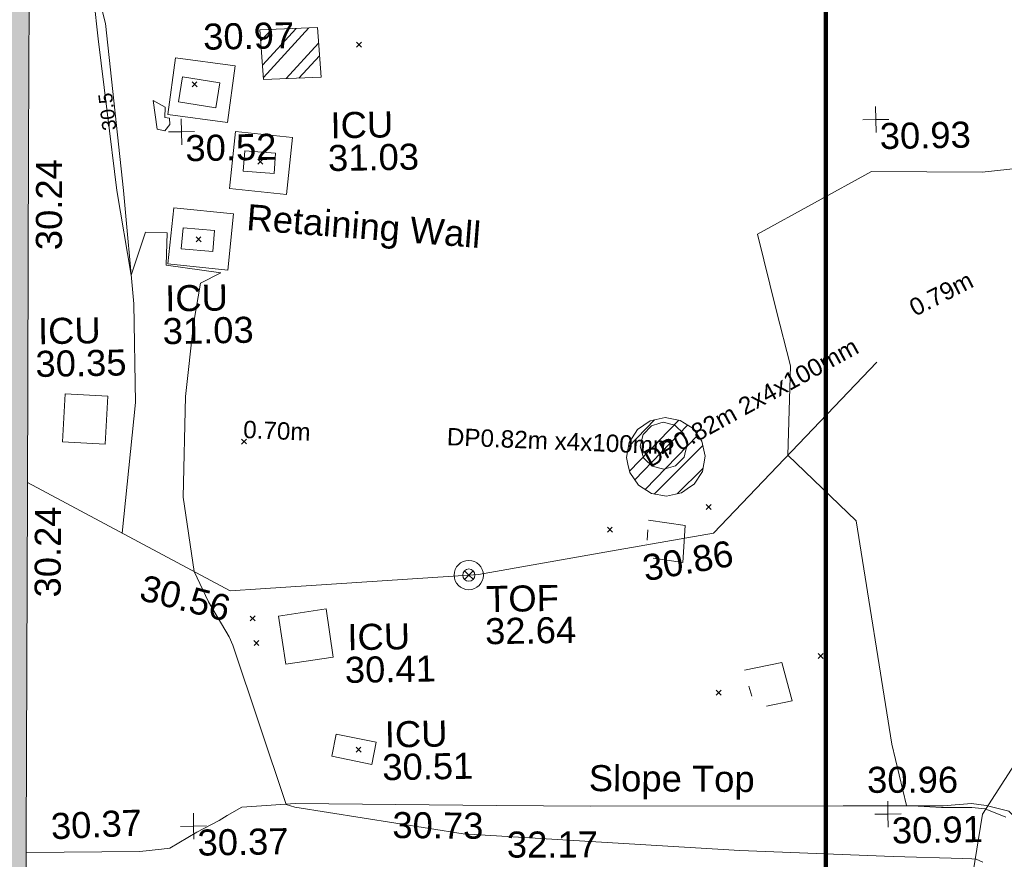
# Model space of a CAD drawing. Header units: millimetres. Extents: x -287732 to 520720, y -103372 to 287754.
# Tile 285 of 380: x 103694 to 117872, y 105970 to 118059. Entities that reach past the tile are written whole.
import ezdxf

# ---------------------------------------------------------------- set-up
doc = ezdxf.new("R2010")
doc.units = ezdxf.units.MM
for name, pattern in [('IMPORT-HIDDEN2 _3_', [4762.5, 3175, -1587.5]), ('IMPORT-UG_ELEC_QLB2 _2_', [2500, 1500, -300.0000000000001, 0, -50, 150, -300.0000000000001, 0, -200]), ('IMPORT-UG_ELEC_STREET LIGHTING_QLB2 _2_', [2700, 1500, -300.0000000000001, 0, -250, 150, -300.0000000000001, 0, -200]), ('IMPORT-UG_UNIDENTIFIED_QLA _2_', [2350, 1500, -300.0000000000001, 0, -50, 150, -300.0000000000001, 0, -50])]:
    doc.linetypes.add(name, pattern=pattern)
for name, color, linetype, lineweight, true_color in [('00__TOPO__TOP_OF_FENCE_SYMBOL', 7, 'Continuous', 9, 0x666666), ('00_TOPO_TREE', 7, 'Continuous', 9, 0x666666), ('00_UAV_BUILDING_CANOPY', 7, 'Continuous', 9, 0xff7fff), ('00_UAV_BUILDING_OUTLINE', 5, 'Continuous', 9, 0x0000ff), ('00_UAV_FENCE', 7, 'Continuous', 9, 0x264c2f), ('00_UAV_FORM_LINES', 7, 'Continuous', 9, 0x666666), ('00_UAV_LEVEL_SPOT', 7, 'Continuous', 9, 0x666666), ('00_UAV_SERV_IC', 5, 'Continuous', 9, 0x0000ff), ('00_UAV_SLOPE_TOP', 40, 'Continuous', 9, 0xffbf00), ('00_UAV_TOP_OF_FENCE', 6, 'Continuous', 9, 0xff00ff), ('00_UAV_WALL_RETAINING', 7, 'Continuous', 9, 0x7c00a5), ('01_DTM_CONTOUR_MNR', 7, 'Continuous', 9, 0xa5a552), ('01_DTM_CONTOUR_MNR_LABELS', 7, 'Continuous', 9, 0xa5a552), ('12333-PUM-2D-U-0001-C01 - Rev2_REVIT IMPORT_dwg', 7, 'Continuous', 9, 0x767676), ('A_RHA_Line', 7, 'Continuous', 9, 0x00a600), ('PUM-CHAMBER EXTENTS', 6, 'IMPORT-HIDDEN2 _3_', 9, 0xff00ff), ('PUM-ELECTRIC-MH', 1, 'Continuous', 9, 0xff0000), ('PUM-ELECTRIC-QLB2', 1, 'IMPORT-UG_ELEC_QLB2 _2_', 9, 0xff0000), ('PUM-UNIDENTIFIED UTILITIES-QLA', 7, 'IMPORT-UG_UNIDENTIFIED_QLA _2_', 9, 0x52a500)]:
    doc.layers.add(name, color=color, linetype=linetype, lineweight=lineweight, true_color=true_color)
doc.layers.add('A_RHA_Detail', color=7, linetype='Continuous', lineweight=9)
doc.layers.add('GEN-TEXT', color=7, linetype='Continuous', lineweight=9)
doc.styles.add('Arial_1', font='arial.ttf', dxfattribs={"height": 250})
doc.styles.add('Swis721 Lt BT_1', font='swissl.ttf', dxfattribs={"height": 200})
doc.styles.add('Swis721 Lt BT_2', font='swissl.ttf', dxfattribs={"height": 375})
pattern_1 = [(45, (-533641079.65, -725615854.3560001), (-265.1650429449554, 265.1650429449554), []), (45, (-533640902.873, -725615854.3560001), (-265.1650429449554, 265.1650429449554), [])]

# ---------------------------------------------------------------- blocks, each defined once
blk = doc.blocks.new('12333-PUM-2D-U-0001-C01 - Rev2_REVIT IMPORT_dwg_CONIFEROUS_TREE-2077251-Site Location Plan Proposed')
at = {"layer": '00_TOPO_TREE', "color": 254, "true_color": 0xcccccc, "flags": 128}
blk.add_lwpolyline([(-2404.695596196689, -801.5651986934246), (-2690.968881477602, -286.2732852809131), (-2805.478195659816, 286.2732852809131), (-2690.968881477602, 916.0745128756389), (-2347.440939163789, 1431.36642628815), (-1889.403682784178, 1774.894368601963), (-1316.857112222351, 1946.658339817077)], dxfattribs=at)
blk = doc.blocks.new('12333-PUM-2D-U-0001-C01 - Rev2_REVIT IMPORT_dwg_MSL_Node_LineworkTOF-2077248-Site Location Plan Proposed')
at = {"layer": '00__TOPO__TOP_OF_FENCE_SYMBOL', "color": 254, "true_color": 0xcccccc, "flags": 128}
for points in [[(165.3591892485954, 165.3591892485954), (0, 0), (-165.3591892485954, 165.3591892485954)], [(165.3591892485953, -165.3591892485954), (0, 0), (-165.3591892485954, -165.3591892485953)]]:
    blk.add_lwpolyline(points, dxfattribs=at)
at = {"layer": '00__TOPO__TOP_OF_FENCE_SYMBOL', "color": 254, "true_color": 0xcccccc}
for radius in [562.5594001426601, 233.853208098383]:
    blk.add_circle((0, 0), radius, dxfattribs=at)
blk = doc.blocks.new('12333-PUM-2D-U-0001-C01 - Rev2_REVIT IMPORT_dwg_UAV-2077255-Site Location Plan Proposed')
at = {"layer": '00_UAV_LEVEL_SPOT', "color": 254, "true_color": 0xcccccc, "flags": 128}
for points in [[(500.0000000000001, 0), (0, 0), (0, 500.0000000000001)], [(0, -500.0000000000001), (0, 0), (-500.0000000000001, 0)]]:
    blk.add_lwpolyline(points, dxfattribs=at)
blk = doc.blocks.new('12333-PUM-2D-U-0001-C01 - Rev2_REVIT IMPORT_dwg_MGS62954_T2_Galway_ITM_3d_Rev1-2077680-Site Location Plan Proposed')
at = {"layer": '00_UAV_FENCE', "color": 254, "true_color": 0xcccccc, "flags": 128}
blk.add_lwpolyline([(534019954.002, 725666510.0085002), (534017557.0020001, 725664086.0085002), (534015989.2504753, 725663839.8059183), (534014163.002, 725663553.0085002), (534011024.6822829, 725663401.309894), (534010584.002, 725663380.0085001), (534007693.7990642, 725664990.5650007)], dxfattribs=at)
at = {"layer": '00_UAV_FORM_LINES', "color": 254, "true_color": 0xcccccc, "flags": 128}
blk.add_lwpolyline([(534009043.1859454, 725664238.6234028), (534009268.7980002, 725666115.1600001), (534009272.798, 725667536.16), (534009148.7980001, 725669169.1600001), (534008933.798, 725671577.1600002), (534008822.7980001, 725672060.1600002), (534008649.798, 725673827.1600002)], dxfattribs=at)
at = {"layer": '00_UAV_SERV_IC', "color": 254, "true_color": 0xcccccc, "flags": 128}
for points in [[(534010501.002, 725670335.0085), (534009966.0019999, 725670429.0085), (534010029.0858368, 725670788.0494859), (534010564.0858366, 725670694.0494858)], [(534011323.002, 725669375.0085), (534010879.002, 725669415.0085001), (534010905.476092, 725669708.8709209), (534011349.476092, 725669668.8709211)], [(534010419.0019999, 725668270.0085), (534009967.002, 725668316.0085), (534009997.4249814, 725668614.9473603), (534010449.4249814, 725668568.9473603)], [(534008209.0019999, 725665565.0085001), (534008258.002, 725666256.0085001), (534008871.3261047, 725666212.5166315), (534008822.3261046, 725665521.5166316)], [(534011368.002, 725662309.0085), (534011276.002, 725663003.0085), (534011961.7598639, 725663093.9158825), (534012053.7598638, 725662399.9158825)], [(534012581.002, 725660844.0085001), (534012007.002, 725660971.0085001), (534012077.4466062, 725661289.3959329), (534012651.4466063, 725661162.3959328)]]:
    blk.add_lwpolyline(points, close=True, dxfattribs=at)
at = {"layer": '00_UAV_SLOPE_TOP', "color": 254, "true_color": 0xcccccc, "flags": 128}
blk.add_lwpolyline([(534023120.0499892, 725652624.0677712), (534022588.7980002, 725656895.1600001), (534022450.8526533, 725657552.6676652), (534022010.7980001, 725659650.1600002), (534021945.798, 725659787.1600001), (534021742.798, 725660009.1600001), (534021414.7980002, 725660100.1600001), (534021205.798, 725660131.1600002), (534020795.7980001, 725660105.1600001), (534019355.9385484, 725660128.7316637), (534015725.798, 725660188.16), (534014362.9023302, 725660224.0341047), (534011470.798, 725660300.1600003), (534010696.798, 725660264.16), (534010486.798, 725660145.1600002), (534010369.798, 725660077.1600003), (534010046.798, 725659911.1600001), (534009651.798, 725659691.1600002), (534009530.5332929, 725659679.1452942), (534009217.7980001, 725659648.1600003), (534007582.2073247, 725659661.8265728)], dxfattribs=at)
at = {"layer": '00_UAV_WALL_RETAINING', "color": 254, "true_color": 0xcccccc, "flags": 128}
for points in [[(534010664.0019997, 725670121.0084999), (534009808.0019999, 725670253.0085), (534009933.4488156, 725671066.5120932), (534010789.4488155, 725670934.5120933)], [(534011498.0020001, 725669071.0085), (534010679.002, 725669170.0085001), (534010778.1207761, 725669989.9911027), (534011597.120776, 725669890.9911026)], [(534010631.002, 725667998.0085), (534009770.0020002, 725668103.0084999), (534009868.2352948, 725668908.5215166), (534010729.2352948, 725668803.5215167)]]:
    blk.add_lwpolyline(points, close=True, dxfattribs=at)
at = {"layer": '01_DTM_CONTOUR_MNR', "color": 254, "true_color": 0xcccccc, "flags": 128}
for points in [[(534021694.3186777, 725659924.4513417), (534021399.9208777, 725660048.6881044), (534021209.0580255, 725660075.836466), (534020810.1515352, 725660080.586578), (534020771.7706826, 725660082.2491456), (534020270.0000001, 725660120), (534020072.1428573, 725661004.09612), (534019613.3822066, 725664229.1408888), (534018650.0000001, 725665190.0000002), (534018710.2315316, 725666478.3013744), (534018518.934628, 725667286.5155855), (534018267.3270248, 725668379.1054926), (534019924.5634017, 725669255.1455328), (534021516.495425, 725669215.803024), (534022537.7339568, 725669308.8051434)], [(534021353.4370407, 725659286.0730035), (534021258.2218846, 725659327.311412), (534021196.1895855, 725659335.9011635), (534021065.6873206, 725659340.1880195), (534020064.7980484, 725659387.2590984), (534017856.2684755, 725659512.2177612), (534013880.019834, 725659822.5381863), (534011463.442551, 725660246.4474994), (534011340, 725660290), (534010610.2387714, 725662593.7919464), (534010561.5295504, 725662717.116083), (534010269.708607, 725663224.3283861), (534010069.8358728, 725663664.8968505), (534009930.5215296, 725664738.4511522), (534009989.4576582, 725666188.3029423), (534010122.5212028, 725667228.2775636), (534010237.6470588, 725667816.4705883), (534010530.0000001, 725667960.0000001), (534009743.7500001, 725668082.5000001), (534009770, 725668550.0000001), (534009455.5674566, 725668564.3216488), (534009240, 725667950.0000002), (534009055.3807057, 725669170), (534008935.7982815, 725670306.8429669), (534008825.0190099, 725671359.99636), (534008773.2125778, 725671929.9849519)]]:
    blk.add_lwpolyline(points, dxfattribs=at)
blk.add_lwpolyline([(534009600.8697944, 725670459.1565632), (534009652.4523947, 725670040.9174843), (534009760.8722439, 725670015.8527887), (534009833.4795673, 725670106.3701924), (534009830.0000001, 725670200.0000001), (534009761.6666666, 725670208.846154), (534009770, 725670360)], close=True, dxfattribs=at)
for name, p, xscale, yscale, zscale in [('12333-PUM-2D-U-0001-C01 - Rev2_REVIT IMPORT_dwg_UAV-2077255-Site Location Plan Proposed', (534010000, 725670000.0000001), 0.375, 0.375, 0.375), ('12333-PUM-2D-U-0001-C01 - Rev2_REVIT IMPORT_dwg_UAV-2077255-Site Location Plan Proposed', (534020000, 725670000.0000001), 0.375, 0.375, 0.375), ('12333-PUM-2D-U-0001-C01 - Rev2_REVIT IMPORT_dwg_CONIFEROUS_TREE-2077251-Site Location Plan Proposed', (534029436.0019999, 725657226.0085001), 3, 3, 3), ('12333-PUM-2D-U-0001-C01 - Rev2_REVIT IMPORT_dwg_MSL_Node_LineworkTOF-2077248-Site Location Plan Proposed', (534014024.697022, 725663546.0469376), 0.375, 0.375, 0.375), ('12333-PUM-2D-U-0001-C01 - Rev2_REVIT IMPORT_dwg_UAV-2077255-Site Location Plan Proposed', (534010000, 725660000), 0.375, 0.375, 0.375), ('12333-PUM-2D-U-0001-C01 - Rev2_REVIT IMPORT_dwg_UAV-2077255-Site Location Plan Proposed', (534020000, 725660000), 0.375, 0.375, 0.375)]:
    blk.add_blockref(name, p, dxfattribs=dict(xscale=xscale, yscale=yscale, zscale=zscale))
at = {"layer": '00_UAV_BUILDING_CANOPY', "color": 251, "true_color": 0x666666, "insert": (534014508.0184622, 725659844.1229382), "char_height": 375, "width": 1495.902363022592, "attachment_point": 1, "rotation": 359.083776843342, "line_spacing_factor": 1.005061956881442, "style": 'Swis721 Lt BT_2'}
blk.add_mtext('32.17', dxfattribs=at)
at = {"layer": '00_UAV_BUILDING_OUTLINE', "color": 251, "true_color": 0x666666, "char_height": 375, "width": 1495.902363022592, "attachment_point": 1, "rotation": 88.80031617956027, "line_spacing_factor": 1.005061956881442, "style": 'Swis721 Lt BT_2'}
for insert in [(534007872.6967319, 725668332.216142), (534007768.0122323, 725663333.312811)]:
    blk.add_mtext('30.24', dxfattribs=dict(at, insert=insert))
at = {"layer": '00_UAV_FENCE', "color": 251, "true_color": 0x666666, "char_height": 375, "width": 1495.902363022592, "attachment_point": 1, "line_spacing_factor": 1.005061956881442, "style": 'Swis721 Lt BT_2'}
for s, insert, rotation in [('30.86', (534016505.5475881, 725663781.876775), 8.924941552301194), ('30.56', (534009353.0050101, 725663638.2107486), 344.9241660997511)]:
    blk.add_mtext(s, dxfattribs=dict(at, insert=insert, rotation=rotation))
at = {"layer": '00_UAV_LEVEL_SPOT', "char_height": 375, "width": 1495.902363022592, "attachment_point": 1, "line_spacing_factor": 1.005061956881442, "style": 'Swis721 Lt BT_2'}
for s, insert in [('30.52', (534010051.8765643, 725669949.1441548)), ('30.93', (534020051.8765643, 725669949.1441548)), ('30.37', (534010051.8765643, 725659949.1441547)), ('30.91', (534020051.8765643, 725659949.1441547))]:
    blk.add_mtext(s, dxfattribs=dict(at, insert=insert))
at = {"layer": '00_UAV_SERV_IC', "color": 251, "true_color": 0x666666, "char_height": 375, "attachment_point": 1, "line_spacing_factor": 1.005061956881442, "style": 'Swis721 Lt BT_2'}
for s, insert, width in [('30.97', (534010335.5663936, 725671549.3835118), 1495.902363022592), ('ICU', (534012146.9835892, 725670241.660074), 1021.012723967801), ('31.03', (534012102.1554387, 725669771.2810731), 1495.902363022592), ('ICU', (534009723.2631069, 725667790.8971684), 1021.012723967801), ('ICU', (534007883.9638428, 725667351.4994543), 1021.012723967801), ('31.03', (534009678.4349564, 725667320.5181675), 1495.902363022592), ('30.35', (534007839.1356922, 725666881.1204534), 1495.902363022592), ('ICU', (534012261.3299665, 725662868.989575), 1021.012723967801), ('30.41', (534012216.501816, 725662398.6105742), 1495.902363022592), ('ICU', (534012775.2553192, 725661458.9375197), 1021.012723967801), ('30.51', (534012730.4271687, 725660988.5585188), 1495.902363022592)]:
    blk.add_mtext(s, dxfattribs=dict(at, insert=insert, width=width))
at = {"layer": '00_UAV_SLOPE_TOP', "color": 251, "true_color": 0x666666, "char_height": 375, "attachment_point": 1, "line_spacing_factor": 1.005061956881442, "style": 'Swis721 Lt BT_2'}
for s, insert, width, rotation in [('Slope Top', (534015706.2100599, 725660780.4382224), 2763.857699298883, 358.6925574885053), ('30.96', (534019710.9109663, 725660685.7884177), 1495.902363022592, 359.06210553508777), ('30.37', (534007940.3592155, 725660221.4462013), 1495.902363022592, 1.4533803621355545), ('30.73', (534012867.1732182, 725660154.4723026), 1495.902363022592, 358.4922101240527)]:
    blk.add_mtext(s, dxfattribs=dict(at, insert=insert, width=width, rotation=rotation))
at = {"layer": '00_UAV_TOP_OF_FENCE', "color": 251, "true_color": 0x666666, "char_height": 375, "attachment_point": 1, "line_spacing_factor": 1.005061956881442, "style": 'Swis721 Lt BT_2'}
for s, insert, width in [('TOF', (534014268.0937469, 725663382.9988235), 1163.479615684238), ('32.64', (534014245.6701052, 725662919.6221188), 1495.902363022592)]:
    blk.add_mtext(s, dxfattribs=dict(at, insert=insert, width=width))
at = {"layer": '00_UAV_WALL_RETAINING', "color": 251, "true_color": 0x666666, "insert": (534010936.7830482, 725668942.992444), "char_height": 375, "width": 3832.359387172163, "attachment_point": 1, "rotation": 354.5789549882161, "line_spacing_factor": 1.005061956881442, "style": 'Swis721 Lt BT_2'}
blk.add_mtext('Retaining Wall', dxfattribs=at)
at = {"layer": '01_DTM_CONTOUR_MNR_LABELS', "color": 251, "true_color": 0x666666, "insert": (534008836.8503781, 725670296.4348187), "char_height": 200, "width": 620.5117196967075, "attachment_point": 2, "rotation": 96.00475616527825, "line_spacing_factor": 1.005061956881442, "style": 'Swis721 Lt BT_1'}
blk.add_mtext('30.5', dxfattribs=at)
blk = doc.blocks.new('12333-PUM-2D-U-0001-C01 - Rev2_REVIT IMPORT_dwg-1620468-Site Location Plan Proposed')
at = {"layer": 'PUM-CHAMBER EXTENTS', "true_color": 0xffaaff}
h = blk.add_hatch(dxfattribs=at)
h.set_pattern_fill('FP_3', color=211, style=0, pattern_type=2)
h.set_pattern_definition(pattern_1)
h.paths.add_polyline_path([(370114.3501529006, 54875.64382131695), (370945.3501529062, 54895.64382133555), (370903.3501528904, 55610.64382130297), (370072.3501530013, 55590.64382140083)])
h = blk.add_hatch(dxfattribs=at)
h.set_pattern_fill('FP_3', color=211, style=0, pattern_type=2)
h.set_pattern_definition(pattern_1)
h.paths.add_polyline_path([(375811.3670700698, 48776.494428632), (376027.9754436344, 48819.58051305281), (376211.6071559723, 48942.2793004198), (376334.3059433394, 49125.91101275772), (376377.39202776, 49342.51938632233), (376334.3059433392, 49559.12775988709), (376211.6071559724, 49742.75947222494), (376027.9754436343, 49865.458259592), (375811.3670700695, 49908.54434401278), (375594.7586965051, 49865.458259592), (375411.1269841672, 49742.75947222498), (375288.4281968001, 49559.12775988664), (375245.3421123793, 49342.51938632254), (375288.4281968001, 49125.91101275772), (375411.1269841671, 48942.27930041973), (375594.7586965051, 48819.58051305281)])
at = {"layer": 'GEN-TEXT', "color": 253, "true_color": 0xaaaaaa}
for p, q in [((371461.9948138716, 55318.28848225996), (371532.7054919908, 55388.99916037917)), ((371532.7054919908, 55318.28848225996), (371461.9948138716, 55388.99916037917)), ((369084.9948137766, 54790.28848232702), (369155.7054918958, 54860.99916044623)), ((369155.7054918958, 54790.28848232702), (369084.9948137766, 54860.99916044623)), ((370011.9948138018, 53659.28848227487), (370082.705491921, 53729.99916039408)), ((370082.705491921, 53659.28848227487), (370011.9948138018, 53729.99916039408)), ((369102.9948138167, 52556.28848227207), (369173.7054919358, 52626.99916039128)), ((369173.7054919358, 52556.28848227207), (369102.9948138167, 52626.99916039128)), ((369706.9948138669, 49634.28848225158), (369777.7054919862, 49704.9991603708)), ((369777.7054919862, 49634.28848225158), (369706.9948138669, 49704.9991603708)), ((376380.994813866, 48576.28848229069), (376451.7054919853, 48646.99916040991)), ((376451.7054919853, 48576.28848229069), (376380.994813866, 48646.99916040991)), ((374951.9948138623, 48274.28848226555), (375022.7054919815, 48344.99916038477)), ((375022.7054919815, 48274.28848226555), (374951.9948138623, 48344.99916038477)), ((369786.994813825, 47086.28848230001), (369857.7054919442, 47156.99916041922)), ((369857.7054919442, 47086.28848230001), (369786.994813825, 47156.99916041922)), ((369834.9948137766, 46731.28848231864), (369905.7054918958, 46801.99916043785)), ((369905.7054918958, 46731.28848231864), (369834.9948137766, 46801.99916043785)), ((377954.994813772, 46402.28848229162), (378025.7054918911, 46472.99916041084)), ((378025.7054918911, 46402.28848229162), (377954.994813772, 46472.99916041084)), ((376476.9948137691, 45900.28848231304), (376547.7054918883, 45970.99916043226)), ((376547.7054918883, 45900.28848231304), (376476.9948137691, 45970.99916043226)), ((371278.9948137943, 45171.28848226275), (371349.7054919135, 45241.99916038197)), ((371349.7054919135, 45171.28848226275), (371278.9948137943, 45241.99916038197))]:
    blk.add_line(p, q, dxfattribs=at)
at = {"layer": 'PUM-CHAMBER EXTENTS', "color": 211, "linetype": 'Continuous', "true_color": 0xffaaff, "flags": 128}
for points in [[(370903.3501528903, 55610.64382130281), (370945.3501529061, 54895.6438213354), (370114.3501529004, 54875.64382131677), (370072.3501530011, 55590.6438214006)], [(376377.39202776, 49342.51938632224), (376334.3059433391, 49559.12775988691), (376211.6071559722, 49742.75947222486), (376027.9754436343, 49865.45825959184), (375909.2478146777, 49889.07465338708), (375811.3670700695, 49908.54434401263), (375594.7586965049, 49865.45825959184), (375411.126984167, 49742.75947222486), (375288.4281967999, 49559.12775988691), (375245.3421123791, 49342.51938632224), (375263.8005537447, 49249.7225352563), (375288.4281967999, 49125.91101275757), (375411.126984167, 48942.27930041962), (375594.7586965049, 48819.58051305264), (375811.3670700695, 48776.49442863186), (376027.9754436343, 48819.58051305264), (376161.5479581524, 48908.83081383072), (376211.6071559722, 48942.27930041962), (376334.3059433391, 49125.91101275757)]]:
    blk.add_lwpolyline(points, close=True, dxfattribs=at)
at = {"layer": 'PUM-ELECTRIC-MH', "color": 21, "true_color": 0xffaaaa, "flags": 128}
blk.add_lwpolyline([(376119.9405064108, 49503.57622781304), (376074.6714799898, 49672.52253426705), (375950.9941999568, 49796.19981441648), (375782.0478933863, 49841.46884083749), (375733.7900026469, 49828.5381780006), (375613.1015869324, 49796.19981441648), (375489.4243067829, 49672.52253438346), (375444.1552803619, 49503.57622781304), (375489.4243067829, 49334.62992135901), (375509.880279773, 49314.17394825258), (375613.101586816, 49210.95264120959), (375782.0478933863, 49165.68361478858), (375950.9941998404, 49210.95264120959), (376074.6714799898, 49334.6299212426), (376098.2479855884, 49422.6186380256)], close=True, dxfattribs=at)
at = {"layer": 'PUM-UNIDENTIFIED UTILITIES-QLA', "color": 9, "true_color": 0xc5e1aa, "flags": 128}
for points in [[(375544.3501528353, 48434.64382132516), (376072.3501528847, 48352.64382138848), (376030.3501528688, 47820.64382138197), (375502.3501528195, 47902.64382120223)], [(376892.3501528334, 46251.64382136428), (377428.3501529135, 46354.64382136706), (377571.3501528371, 45800.64382136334), (377035.3501528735, 45697.64382136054)]]:
    blk.add_lwpolyline(points, close=True, dxfattribs=at)
blk.add_blockref('12333-PUM-2D-U-0001-C01 - Rev2_REVIT IMPORT_dwg_MGS62954_T2_Galway_ITM_3d_Rev1-2077680-Site Location Plan Proposed', (-533641079.6498471, -725615854.3561786))
at = {"layer": 'PUM-ELECTRIC-QLB2', "char_height": 250, "attachment_point": 2, "line_spacing_factor": 0.9417779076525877, "style": 'Arial_1'}
for s, insert, width, rotation in [('0.79m', (379761.7943929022, 51734.61331056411), 1160.025439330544, 26.059030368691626), ('DP0.82m 2x4x100mm', (376994.349778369, 50217.06744612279), 4125.895230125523, 27.800578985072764), ('0.70m', (370226.3067371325, 49943.11356088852), 1160.025439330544, 356.6425779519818), ('DP0.82m x4x100mm', (374299.6368143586, 49721.36389811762), 3893.2779916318, 356.6425779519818)]:
    blk.add_mtext(s, dxfattribs=dict(at, insert=insert, width=width, rotation=rotation))

msp = doc.modelspace()

# ---------------------------------------------------------------- hatches: boundary and pattern name
at = {"layer": 'A_RHA_Detail', "true_color": 0xc0c0c0}
h = msp.add_hatch(color=9, dxfattribs=at)
h.paths.add_polyline_path([(-80880.60083809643, -68502.79057078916), (-80400.865924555, -68483.41509113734), (-80400.865924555, -62984.64684185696), (-24474.85765177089, -63009.32043784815), (-24456.14471271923, -50840.30023858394), (-36622.55041039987, -50831.65104353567), (-36622.55041039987, -44228.57792613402), (-50959.0526582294, -44218.38599194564), (-50959.0526582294, -42573.78171514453), (-54563.9325804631, -42571.21897729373), (-54565.69773352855, -45054.17447474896), (-92408.82109321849, -45027.27149621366), (-92411.78875845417, -49201.74309222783), (-100061.9988811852, -49201.74309222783), (-100052.2214449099, -64852.82557838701), (-86120.90825229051, -64852.82557838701), (-86092.1662649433, -62957.90041523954), (-84861.10047608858, -62957.90041523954), (-84854.79052929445, -68240.109737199), (-80870.60226892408, -68240.10973722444)])
h.paths.add_polyline_path([(-137238.9269902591, -68461.9384092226), (-132719.7426408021, -68433.0633692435), (-132847.0731201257, -62850.04282283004), (-130454.6837966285, -62916.63108078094), (-130498.2830220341, -61355.85393642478), (-117581.136331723, -61423.42893438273), (-117492.3908565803, -49183.91309190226), (-125136.5200282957, -49178.47881952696), (-125133.572703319, -45032.61887136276), (-163007.1824077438, -45005.6942194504), (-163007.1824076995, -44090.2963411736), (-163123.8521269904, -44090.21339942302), (-163122.6389897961, -42383.75184302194), (-166563.8543419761, -42383.75184298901), (-166565.034908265, -44044.39824208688), (-193158.4656786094, -44025.49275805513), (-193195.152889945, -62863.65652504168), (-137269.7106414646, -62916.63108078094), (-137254.3708868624, -65679.90523788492)])
h.paths.add_polyline_path([(120310.9497607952, -32334.28230164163), (120312.4652266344, -31610.73011961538), (133451.2244789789, -31638.24899384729), (133469.2230092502, -19717.98315780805), (121295.7536929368, -19692.48606430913), (121319.8434528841, -8190.941560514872), (112277.0825930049, -8172.001674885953), (112263.1770823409, -14811.1234547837), (78285.85310969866, -14739.95861438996), (78292.82277619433, -8167.077575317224), (75241.99098605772, -8160.673431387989), (69355.76844233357, -8152.931592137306), (69353.6659720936, -9156.74635762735), (68372.60878945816, -9154.691552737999), (68372.60878945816, -13705.52853215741), (69333.7233474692, -13707.54156770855), (69325.07112547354, -16249.53369228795), (66623.4489111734, -16249.53369228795), (66619.79243935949, -17995.29925530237), (65989.07757494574, -17995.2992552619), (65985.44262772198, -19730.78799483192), (57152.23993377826, -19712.28702421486), (57127.42535098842, -31559.89463417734), (70277.87165424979, -31587.43801817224), (70277.87165431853, -32271.7414715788), (78263.96947909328, -32285.12944888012), (78266.62661740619, -31019.79372153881), (112335.8856506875, -31091.15111860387), (112335.8856506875, -32317.57330553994), (119781.4233959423, -32333.17321913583)])
h.paths.add_polyline_path([(7503.717409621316, -1791.439263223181), (15482.43097392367, -674.0213231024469), (15484.0826588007, 148.1327206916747), (56188.28042539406, 205.5276654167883), (56155.84326007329, 14338.3166313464), (18016.62665935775, 14236.48149539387), (17967.9025208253, 34313.18372071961), (21727.10644863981, 34324.0692624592), (21708.90974962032, 40608.10218321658), (18009.66447159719, 40608.10218321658), (17995.54603706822, 45483.75063442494), (9770.084204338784, 45420.6329473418), (3966.213879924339, 45446.76585222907), (3984.771235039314, 14176.56786832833), (1023.062455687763, 14176.56786837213), (-276.5134647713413, 14190.52623461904), (-231.6790044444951, 5968.135265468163), (-226.4491536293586, 193.7444677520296), (553.0869992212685, 183.4716499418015), (7477.609307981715, 143.2867586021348), (7488.638446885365, -674.0213231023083)])
h.paths.add_polyline_path([(77755.59663317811, 53.47451145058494), (77729.51881611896, 1699.844979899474), (94464.47132486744, 1659.976083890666), (94606.37913471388, 17991.390236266), (88810.4190114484, 18015.03260816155), (88799.89418497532, 14436.74271609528), (69413.88950349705, 14457.8773889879), (69377.35724448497, 99.62816357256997), (75241.99098605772, 67.32134432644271)])
h.paths.add_polyline_path([(61252.12079701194, 46453.95617366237), (105774.7348988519, 46472.68783506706), (105768.2642198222, 61852.61234306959), (92285.13876309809, 61852.61234306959), (92308.59670399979, 65784.30757140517), (96107.4668000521, 65767.60445243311), (96059.68081117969, 75209.20847378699), (101084.8427276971, 75071.88872764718), (104988.0046543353, 74765.36560406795), (108403.6894220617, 74363.8408943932), (112009.2703903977, 73787.25420861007), (115645.3524815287, 73049.69667206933), (116890.8108051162, 72761.69136252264), (120208.9929833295, 71893.18353872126), (120865.241739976, 71703.68484519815), (124135.6329506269, 70669.67317906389), (127435.6253142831, 69480.50055823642), (127820.4368670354, 69394.93141813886), (128274.3081769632, 69331.69585753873), (128731.8791144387, 69306.66104516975), (129189.9401488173, 69320.00258290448), (129645.2782985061, 69371.62688826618), (130094.6997111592, 69461.17185603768), (130535.0520071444, 69588.00939074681), (130963.246434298, 69751.24981927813), (131376.2795165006, 69949.74812590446), (131771.2541232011, 70182.11198903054), (132162.5575600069, 70460.5404660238), (132496.0921583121, 70741.69081113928), (132820.871367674, 71064.98072578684), (133117.4593294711, 71414.31364272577), (133383.77568926, 71787.23923950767), (133616.5473239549, 72178.5372844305), (133817.1647262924, 72590.54524898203), (133982.6025969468, 73017.89547513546), (134111.7005086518, 73457.59040801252), (134203.5529320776, 73906.54590458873), (134257.5155883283, 74361.61286216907), (134272.5462649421, 74819.5993153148), (134250.5259875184, 75277.29281745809), (134189.6227572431, 75731.48297747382), (134090.9274700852, 76178.98397757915), (133955.1324028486, 76616.65691993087), (133783.1900598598, 77041.43184345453), (133576.3064937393, 77450.32925647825), (133335.932843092, 77840.48103920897), (133063.7551572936, 78209.15055532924), (132761.6825665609, 78553.75185442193), (132431.8338935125, 78871.8678050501), (132076.5227905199, 79161.26705197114), (131698.2415080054, 79419.91966861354), (131299.6434187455, 79646.01139197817), (131093.5942456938, 79746.34209763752), (132146.0467355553, 83110.22226145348), (122787.7632953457, 86282.54285518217), (121604.3555412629, 82800.3591886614), (117095.9864227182, 83870.84033785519), (116841.9598400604, 83526.35449572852), (116120.5435466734, 91221.93611972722), (110237.7341284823, 91274.27491021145), (110194.3680786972, 90435.39030214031), (104988.0046543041, 90486.49901390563), (104973.2761846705, 94309.82427956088), (103746.1314668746, 94309.8242795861), (103839.9937121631, 122852.1474271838), (96365.09202306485, 122931.9599470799), (96350.3400238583, 123952.4168585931), (104555.5505249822, 123902.1925226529), (104607.3234458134, 120248.5396156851), (125502.5015002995, 120134.1933400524), (125662.0200253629, 137657.3796882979), (114479.5865733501, 137699.2256881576), (114382.306264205, 129149.9458158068), (104644.159003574, 129187.9975073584), (104577.9931702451, 126217.3903144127), (101184.4926406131, 126159.1566967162), (101264.6166812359, 135959.2655565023), (89967.23178808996, 135988.8856164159), (89927.63362986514, 125823.6463181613), (93630.53562302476, 125840.7948842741), (93580.65688892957, 122931.9599470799), (88697.38835376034, 122904.7310126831), (88679.3898954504, 95739.09143775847), (86378.25848996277, 95739.09143775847), (86378.18187189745, 96178.1008337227), (83279.50743284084, 96200.92083327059), (83273.62493422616, 95735.74732133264), (70169.67509619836, 95733.22421950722), (70166.26842742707, 96272.07409347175), (66674.99731294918, 96257.14073655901), (66654.74538556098, 95755.71092136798), (65784.77231079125, 95755.71092136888), (65887.65094984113, 117470.630565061), (53473.3427162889, 117487.9046429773), (53434.44066309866, 98570.46349063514), (40649.41626916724, 98570.46349063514), (40610.16711559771, 94406.01479078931), (38853.82372868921, 94410.36303440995), (38848.65589191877, 89463.65332729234), (40612.46601912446, 89518.45976927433), (40665.38257362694, 86257.73741128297), (38372.19584460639, 86305.72309285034), (38369.79374539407, 76901.0507917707), (50937.9512507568, 76944.40198294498), (50922.88567286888, 74598.78180889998), (56484.9061132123, 74588.85093771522), (56484.9061132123, 75194.85181995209), (92465.4037153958, 75233.0258166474), (92645.92783662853, 71766.64845094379), (89810.55521366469, 69362.83965827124), (85313.16173974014, 69360.94750420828), (85313.16173974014, 66907.4050808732), (75210.14498263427, 66903.15451589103), (75210.14498263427, 63815.70944550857), (70819.40014309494, 63815.70999200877), (70819.21601505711, 64253.35708059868), (69456.83415683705, 64253.35708059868), (69455.7195737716, 66901.99623166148), (61303.32856759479, 66898.5668068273), (61304.56054988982, 63970.32021231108), (70500.41048208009, 63970.32021219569), (70500.4088543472, 61852.59006207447), (61245.6438848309, 61848.69637488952), (61252.03558504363, 46656.49344428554)])
h.paths.add_polyline_path([(-17153.16561239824, 48569.32684293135), (-17153.16561224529, 60770.38083685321), (-29362.88357759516, 60774.70428694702), (-29362.88357759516, 67399.20394580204), (-43507.24466814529, 67405.01911303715), (-43488.5313307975, 69093.07334175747), (-45766.41866231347, 69109.32868388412), (-45794.3462003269, 67405.01911303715), (-47272.11273194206, 67404.2124544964), (-47272.44887633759, 66454.91798908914), (-86004.56386332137, 66468.63299519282), (-86006.66970787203, 60521.58362721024), (-92662.87722510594, 60521.58362721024), (-92665.2138765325, 50184.35611932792), (-79752.0168396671, 50179.78309939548), (-79752.016597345, 48591.4932381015), (-17157.7163123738, 48569.32845417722)])
h.paths.add_polyline_path([(-201056.4185878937, 48628.75479108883), (-138377.9751621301, 48634.64535779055), (-138377.9751621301, 50133.28201003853), (-125467.710581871, 50134.49626164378), (-125468.6909603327, 60566.1903686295), (-132186.8595614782, 60565.86652591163), (-132187.4203588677, 66533.0197876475), (-170643.3098734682, 66805.61809689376), (-170643.3098732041, 67738.78475848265), (-200340.0100486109, 67488.93693764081), (-200348.7171487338, 60827.78025104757), (-201057.5650552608, 60827.71357558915), (-201056.6510294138, 51102.04313372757)])
h.paths.add_polyline_path([(-240051.5126725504, 54769.19491160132), (-239444.490259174, 54811.10754483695), (-239186.5396223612, 54841.92927608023), (-238764.8191577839, 54940.98166103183), (-238382.4735933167, 55122.46891388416), (-237990.3402229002, 55354.87497234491), (-237269.2031023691, 55936.21515020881), (-237032.4836384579, 56225.56611516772), (-236793.0039602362, 56569.31473944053), (-236554.5880578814, 57004.26389721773), (-236432.7219585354, 57267.46508908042), (-236300.081527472, 57753.26238983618), (-236250.7285154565, 58017.17885684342), (-236235.6490609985, 58516.21786804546), (-236233.2538429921, 58987.85640053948), (-236213.7029795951, 59823.48083769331), (-236363.8287855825, 59820.86038205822), (-236634.0279869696, 60698.06075827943), (-236391.9547756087, 61432.19726339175), (-236225.4740089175, 61435.10319600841), (-236201.6036569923, 62637.68779596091), (-232563.5271750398, 62639.28734435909), (-232563.5271750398, 63049.03842404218), (-232732.1945866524, 63049.15302218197), (-232860.1521277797, 63457.95890274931), (-232731.606808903, 63914.24862697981), (-232560.8209656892, 63914.24862697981), (-232515.1276847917, 70598.00033009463), (-240628.6947849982, 70598.85496273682), (-240629.7923196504, 72350.98321577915), (-246412.6011212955, 72347.36085933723), (-246412.6011212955, 70616.45923936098), (-254449.5805725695, 70618.60952619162), (-254454.637144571, 70754.06491720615), (-254469.7140363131, 73191.66276250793), (-263883.2532625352, 73267.83063688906), (-263902.4181505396, 68260.74348553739), (-263714.8217520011, 68259.82096572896), (-263552.9672900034, 67819.65434396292), (-263719.0883117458, 67392.2068408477), (-263913.6298699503, 67392.20684284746), (-263956.7001913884, 58633.76423459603), (-260181.1963171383, 58611.22607638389), (-260192.3146983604, 56354.25111579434), (-257184.684388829, 56339.46086021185), (-257213.4419957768, 57092.93866021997), (-257338.5163846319, 57093.27331223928), (-257471.0109294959, 57531.74572308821), (-257338.5163845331, 58062.22513696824), (-257203.4956297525, 58064.06881289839), (-257173.5751889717, 58598.54056692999), (-256478.2273617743, 58575.27357994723), (-256478.2273617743, 58788.51859473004), (-256013.0091299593, 58911.92701534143), (-255397.0786664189, 58780.99767617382), (-255397.0786664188, 58595.982422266), (-243809.885361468, 58585.92793201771), (-243805.3570672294, 58352.04527760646), (-243740.939469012, 57884.52572680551), (-243619.0830608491, 57421.84877545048), (-243424.3877545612, 56943.65915412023), (-243247.1437899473, 56608.24157713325), (-243003.0710579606, 56249.99021479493), (-242732.2093200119, 55932.75703082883), (-242371.7230178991, 55603.12658811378), (-242141.255125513, 55424.88676767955), (-241804.9643037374, 55216.88439822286), (-241529.4640827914, 55077.02869055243), (-241100.6275144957, 54917.18295003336), (-240836.2134980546, 54840.82833176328), (-240453.4486195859, 54788.60784130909), (-240218.9578693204, 54777.28227442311)])
h.paths.add_polyline_path([(40276.69022552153, 59895.36417752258), (40328.62676029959, 69196.9439153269), (36588.99968785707, 69217.8245910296), (36619.46637569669, 74674.25962428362), (32264.36460078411, 74687.02318924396), (32233.48293867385, 69156.26826306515), (11916.69390495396, 69269.70959686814), (11966.66200111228, 78218.75165974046), (29087.509017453, 78123.15526808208), (29143.44567205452, 88141.1370047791), (15719.348796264, 88216.09212953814), (15732.60379610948, 90589.9978889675), (4594.294101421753, 90652.19003489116), (4525.129359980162, 78265.12250449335), (10096.76365553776, 78234.01258731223), (10077.43887221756, 74773.03821910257), (4547.641142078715, 74803.91453678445), (4465.579974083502, 60107.1600234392), (19125.89094760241, 60025.30234268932), (19139.86249374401, 62527.53804644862), (31738.59196305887, 62457.19146404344), (31724.55430858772, 59943.11609815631), (38369.79364225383, 59906.01157293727)])
h.paths.add_polyline_path([(-246083.0241259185, 72334.29150213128), (-246083.0594797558, 72334.30275087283), (-246208.2905500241, 72334.29150213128)])
h.paths.add_polyline_path([(-114575.3004830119, 112178.0758695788), (-114575.3246435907, 112178.0758695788), (-114707.2752166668, 115801.5811617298)])
h.paths.add_polyline_path([(-154699.9178765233, 101760.4080976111), (-114382.050333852, 101776.0542914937), (-114382.050333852, 106926.9360164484), (-113755.641395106, 106927.1792101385), (-113757.5507412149, 111847.2721531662), (-114431.6837526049, 111847.2721531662), (-114431.8097758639, 112178.0758695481), (-114575.3004830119, 112178.0758695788), (-114578.9984943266, 121707.2390833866), (-123056.9849702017, 121707.2390833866), (-123068.8201032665, 156452.7036899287), (-119381.2340625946, 156454.1348067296), (-119381.2340625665, 160165.8597952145), (-115501.031452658, 160167.3662801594), (-115503.3750945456, 166206.5793118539), (-132411.7987151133, 166599.6604729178), (-132411.8243278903, 166665.6603411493), (-135275.0124468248, 166664.5490317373), (-135275.0124468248, 166628.1883101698), (-135911.3205076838, 166628.1944502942), (-135911.3479256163, 166352.1604668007), (-152521.1633846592, 166345.7146753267), (-152518.3680955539, 159142.6836790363), (-150699.3133726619, 159117.9265656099), (-150758.5477087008, 122560.691203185), (-151059.2005266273, 122560.691203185), (-151061.0981347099, 121302.4374932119), (-154138.3148337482, 121372.6012653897), (-154138.3148337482, 121865.1834517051), (-154704.3888425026, 121867.2611370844), (-154688.5451973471, 119352.3937021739), (-154745.5933227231, 119352.3715636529), (-154745.5763474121, 118722.1532660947), (-160794.1544526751, 118748.7442832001), (-160794.1544526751, 119410.5425977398), (-163852.1622693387, 119422.408321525), (-163855.0715294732, 118762.2003111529), (-167568.6765459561, 118778.5256058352), (-166634.6619849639, 124395.1277019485), (-166930.050559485, 124500.0918161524), (-167568.6765459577, 124707.6250903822), (-168028.2173235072, 124841.3808647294), (-168630.5006276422, 124991.3056740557), (-169238.2056069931, 125117.4693074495), (-169850.3952285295, 125219.6772876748), (-170466.1255403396, 125297.7720169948), (-171089.11025998, 125351.8553033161), (-171704.4065937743, 125381.1774255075), (-172325.0479971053, 125386.3595015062), (-172782.2248668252, 125374.5832362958), (-173401.7764235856, 125337.4554476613), (-174109.844898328, 125263.4341236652), (-174634.1213722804, 125190.4100126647), (-175245.0145766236, 125080.719099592), (-176047.1958093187, 124895.7675260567), (-176665.4852587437, 124724.7228134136), (-177045.3001228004, 124609.1129151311), (-177631.5127792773, 124405.2077276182), (-176665.4852586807, 118818.5158794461), (-177558.9402083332, 118822.4435768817), (-177662.2853368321, 125263.4341236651), (-176365.3912351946, 126542.9270807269), (-159462.2970490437, 126319.910391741), (-157057.7396790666, 128609.0850976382), (-157060.6673204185, 136153.1661957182), (-158638.8016610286, 137740.2441626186), (-159352.3735831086, 137740.2441626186), (-161634.4140634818, 140201.1078539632), (-168727.9404945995, 140256.8191146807), (-171035.0401161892, 137942.8847305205), (-174184.1459014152, 137942.8847305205), (-176460.1167434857, 140292.2858551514), (-177341.6856934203, 140292.2858551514), (-177341.7113613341, 140358.4281613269), (-183428.5803825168, 140356.0660244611), (-185921.6385985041, 137917.4639994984), (-185921.6385985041, 131757.3091155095), (-186906.8767412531, 131756.9267733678), (-187725.3914540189, 130809.9989183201), (-187724.058890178, 127376.1828148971), (-186481.0281350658, 126304.5577463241), (-186479.4846754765, 122327.2959175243), (-185176.2828158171, 121059.4673825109), (-180304.1129154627, 121059.4673824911), (-180304.1136492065, 118802.0484409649), (-193555.3706955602, 118802.0484409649), (-193555.368699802, 133117.8341649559), (-192593.6442938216, 133118.2073819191), (-192593.6442938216, 134200.8158367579), (-192224.6284783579, 134200.9592041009), (-192225.5653014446, 136615.0101267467), (-192595.0012460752, 136615.0101267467), (-192595.4357332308, 137734.4745165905), (-193589.2709668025, 137734.4746851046), (-193589.2685988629, 147474.570583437), (-193163.2062206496, 147492.8644732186), (-192765.7252967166, 147531.087133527), (-192359.9383250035, 147589.5931622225), (-192199.8207947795, 147616.5827294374), (-191882.7548926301, 147682.9245600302), (-191568.5380070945, 147761.6632019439), (-191257.654638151, 147852.677242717), (-190828.6072909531, 148002.2045655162), (-190647.7999969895, 148070.9514233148), (-190349.7690789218, 148197.8750094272), (-190056.9509284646, 148336.4013817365), (-189769.797051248, 148486.3169427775), (-189405.3590254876, 148698.0567944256), (-189132.906026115, 148873.2749095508), (-188867.542109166, 149059.0543929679), (-188609.6764469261, 149255.1087866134), (-188354.9814055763, 149465.3525772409), (-188079.6339208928, 149713.879248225), (-187884.9836199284, 149901.8220103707), (-187545.928247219, 150265.8040604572), (-187446.29984479, 150378.3960832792), (-187241.3270201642, 150629.2310214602), (-187046.3599558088, 150887.9197697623), (-186861.6992771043, 151154.0634500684), (-186546.1373636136, 151669.829875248), (-186524.4196769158, 151707.0632450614), (-163675.2898318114, 151669.829875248), (-163687.5843045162, 148134.07679455), (-157303.6541541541, 148136.492106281), (-157303.6541541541, 155759.91501608), (-157557.4317586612, 155765.0384228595), (-157555.9168973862, 166678.0466575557), (-187009.2021991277, 166699.7464767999), (-187013.0952111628, 162054.4009359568), (-188707.17754695, 162044.5925187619), (-188705.9961892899, 155021.5333641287), (-188737.9999316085, 154650.5326604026), (-188799.0133969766, 154283.1866125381), (-188857.2045401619, 154035.4341107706), (-188966.1106131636, 153679.3368924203), (-189102.6200311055, 153332.8820747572), (-189265.8911675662, 152998.2056672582), (-189454.9174011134, 152677.371060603), (-189645.2484685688, 152421.3220123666), (-189916.9563410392, 152104.2450531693), (-190212.7041973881, 151809.4634871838), (-190530.6686598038, 151538.7947471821), (-190868.8893671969, 151293.9075915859), (-191225.281078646, 151076.3118324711), (-191597.6465194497, 150887.3490191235), (-192092.8415776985, 150682.5621956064), (-192519.2468154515, 150561.8451365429), (-192903.8930791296, 150482.240889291), (-193187.215491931, 150440.8868273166), (-193594.1866364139, 150407.1257787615), (-193594.5952989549, 151459.9895227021), (-205369.2399268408, 151455.4201247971), (-205354.4523517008, 113350.0822379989), (-207187.1580384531, 113349.3710182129), (-207184.3024929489, 105991.0636522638), (-205312.8748221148, 105991.1901500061), (-205311.2362476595, 101769.6553082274), (-175488.6451201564, 101781.2285901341), (-175488.6451201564, 110889.6985621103), (-154703.4627663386, 110897.5679794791), (-154700.2792295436, 102691.5597281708)])
h.paths.add_polyline_path([(193735.9435693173, 113047.8274774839), (208865.0938716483, 114991.0266430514), (208976.1154123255, 114126.6471160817), (216447.8967332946, 115086.3281915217), (216038.7305308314, 118271.9702413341), (232648.5073383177, 120405.3421626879), (233425.993615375, 114352.0734369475), (240632.2017567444, 115277.6440988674), (239854.8412683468, 121329.9334727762), (256406.8682407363, 123455.8879629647), (257091.7572256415, 118089.1198988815), (264572.2871227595, 119040.8180953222), (261877.8350555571, 138524.7609215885), (259178.7147038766, 138221.6086035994), (259197.3483655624, 137439.0084132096), (254686.1480587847, 136897.0007612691), (255412.6810205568, 131314.8303176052), (240852.7447969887, 129522.4514056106), (239771.0426543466, 137918.8519126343), (240649.5822431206, 138010.1984551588), (240062.3063116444, 142776.6750342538), (239165.7694642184, 142685.0143484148), (237630.9646614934, 151018.3171732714), (266172.8791088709, 154560.7889781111), (271297.1876944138, 142612.4006970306), (276531.7397502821, 144861.098714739), (274941.5029779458, 148527.9037281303), (302074.5307653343, 160134.9084326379), (300215.9323773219, 164320.1841173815), (301528.1613272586, 164907.0997989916), (300405.1237791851, 167477.8916353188), (299016.6944531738, 166945.7181824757), (295626.7488506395, 174518.754428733), (294333.0289184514, 177537.1551681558), (287288.8475947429, 174518.754428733), (289427.6893504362, 169661.0163463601), (272956.7816584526, 162557.1203578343), (271943.2187787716, 164897.4305293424), (267016.3118217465, 162764.0369715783), (268502.3094164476, 159357.0430143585), (265200.4029574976, 157946.4096681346), (226856.416695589, 153146.7821792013), (227510.3041274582, 148852.0205334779), (228280.9873165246, 141179.0007483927), (227302.3544112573, 141050.281300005), (227895.3788235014, 136433.1758633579), (228748.5501749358, 136523.8855003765), (229602.3077302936, 128023.7667641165), (217691.2359889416, 126493.8999679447), (217642.3600127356, 126874.433267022), (215138.5007311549, 126552.8357430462), (215194.9980427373, 126112.965074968), (215015.6132226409, 126089.924757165), (214840.9672575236, 127449.66446064), (192258.7012018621, 124549.1816390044), (193486.3576426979, 114991.0266430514)])
h.paths.add_polyline_path([(-78076.24187439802, 117605.5188722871), (-78076.23951902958, 117610.0871211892), (-78070.318122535, 129485.7330792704), (-74723.15926543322, 129478.385255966), (-74723.15926543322, 125435.7860624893), (-48015.64546086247, 125380.0246061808), (-47996.55031653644, 135872.5822179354), (-61198.15919578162, 135901.5630078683), (-74714.72264144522, 135923.5088764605), (-74723.6287602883, 131865.2975510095), (-78070.318122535, 131872.642169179), (-78062.97909487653, 149549.7689430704), (-58292.26570492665, 149541.5607197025), (-58292.26570491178, 148946.2407608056), (-37707.70924046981, 148937.6946533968), (-37703.30827430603, 159740.0672041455), (-44148.26955755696, 159742.7429641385), (-44148.26955755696, 162961.3319174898), (-49829.95437583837, 162961.3319174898), (-49830.92144130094, 160632.0129326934), (-78494.09026625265, 160643.9130440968), (-78494.09026625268, 161615.1537738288), (-78739.225852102, 161615.2555472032), (-78691.7919454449, 168187.9195488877), (-90844.57645036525, 168126.8149079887), (-90962.52567694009, 152686.7636277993), (-89064.97866809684, 152685.9758215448), (-89079.54115380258, 117610.0871211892), (-78374.80218507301, 117605.6428258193)])
h.paths.add_polyline_path([(69254.82576126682, 129235.9722870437), (69259.97086178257, 136167.789247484), (86068.0992678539, 136131.0235193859), (86008.66431381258, 164703.3084147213), (58789.63167882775, 164723.511581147), (58789.63167882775, 170119.2062865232), (54460.1632489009, 170122.4198087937), (54457.21717773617, 166153.279245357), (47042.2151650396, 166158.7829869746), (47041.10931533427, 164668.9097040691), (39173.27935198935, 164674.7495545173), (39172.83712618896, 164078.9539098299), (17014.87910992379, 164095.4005254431), (17002.38841206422, 147267.1142245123), (12659.63471563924, 147267.1142245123), (12653.60087534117, 139137.9291796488), (17031.41608901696, 139134.6797717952), (17024.5879174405, 129935.3194463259), (39191.34773726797, 129918.8662983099), (39191.34773726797, 129258.2867272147), (69014.0340609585, 129236.1510132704)])
h.paths.add_polyline_path([(39265.62356917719, 139467.8223435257), (33050.91021530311, 139484.1586867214), (33087.56357182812, 153427.9220784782), (39277.60130889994, 153411.6505991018), (39277.60130890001, 152830.3127277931), (43058.29603858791, 152820.3745823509), (43024.83899408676, 140092.5601633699), (39267.2657899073, 140092.5601633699)])
h.paths.add_polyline_path([(1979.548949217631, 189123.2414339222), (18699.10403225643, 189180.0465563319), (18678.46874730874, 195253.6675675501), (24349.02704561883, 195272.9334348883), (24334.96888372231, 199550.7690688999), (28829.78348974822, 199566.0403168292), (28798.3577216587, 208815.6446464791), (24334.949615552, 208806.151404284), (24333.90624841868, 209113.2475694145), (16811.59093053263, 209087.6903002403), (16806.58456499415, 208843.5909093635), (6772.293057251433, 208809.4991440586), (6797.166076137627, 201488.5780549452), (-8471.058649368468, 201436.7038490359), (-8471.058649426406, 200429.0172028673), (-11856.09020770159, 200417.5164702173), (-11823.72827009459, 190892.3684138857), (-7614.729360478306, 190906.6685966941), (-7614.729360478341, 190170.8290169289), (-4608.619189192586, 190169.2993656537), (-4608.238782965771, 190916.8832264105), (1973.379031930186, 190939.2444180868), (1977.122761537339, 189837.3456693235)])
h.paths.add_polyline_path([(-20506.22133143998, 190640.0286460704), (-20122.28942212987, 206347.1214480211), (-41550.34215551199, 207015.2557957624), (-41462.26177903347, 210449.6195896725), (-31391.41053372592, 210152.0276719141), (-31078.64493155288, 223862.5743669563), (-44305.08575743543, 224230.7972280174), (-44490.79956591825, 211865.5542346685), (-47510.12209648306, 211942.9901385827), (-47722.57925071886, 203659.0205614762), (-47076.06680548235, 203635.3001465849), (-47175.4684425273, 199531.9403872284), (-46801.21126120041, 199520.4703269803), (-46873.68175963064, 195478.5899481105), (-44600.40472248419, 195425.2559779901), (-44685.88459507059, 192243.2795180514), (-38073.99929115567, 192135.6564362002), (-38104.39995468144, 191126.972250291), (-21537.79264466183, 190668.5723412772)])
h.paths.add_polyline_path([(16801.02360973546, 195961.500137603), (9656.615133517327, 196015.1086063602), (9643.838150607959, 199513.9922857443), (11631.77992468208, 199485.8321209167), (11631.7920940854, 203322.2460456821), (16806.58456511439, 203391.4855728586), (16801.0407710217, 195984.4293109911)])
h.paths.add_polyline_path([(122084.9264926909, 200536.2570557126), (122088.1805162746, 206386.1947929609), (125211.1061638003, 206386.1947929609), (125211.1162733, 206645.8932837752), (126202.7098976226, 206645.8932838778), (126203.0204769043, 207041.0477229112), (130401.4034741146, 206979.0758390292), (130444.2691124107, 209883.280297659), (126202.8383603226, 209945.8832030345), (126203.0204769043, 214624.1281189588), (127364.791950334, 214624.1281190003), (127365.2106673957, 225380.2058567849), (126159.8599207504, 225380.2527798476), (126207.4133336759, 241475.3410923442), (119482.5411291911, 241495.8747898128), (119479.2041949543, 246182.0096278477), (109943.9121324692, 246175.2196735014), (109953.2702601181, 233033.381429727), (115000.5285021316, 233033.3814296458), (114999.579292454, 208653.4991933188), (112026.3032630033, 208653.4991933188), (112024.3519988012, 200538.6761891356), (122024.6079402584, 200536.2715596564)])
h.paths.add_polyline_path([(30087.05071580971, 200986.75440713), (38030.67179071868, 201028.6865660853), (38030.67179071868, 202922.9731660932), (38109.89531492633, 202923.3913649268), (38067.25569096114, 208827.6066631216), (38013.35839378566, 208827.6672237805), (38012.38630971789, 209012.5383931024), (30044.90685988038, 208970.480297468), (30076.83023715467, 202922.9203834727)])
h.paths.add_polyline_path([(195986.2599417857, 205661.5722736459), (202896.8751332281, 206052.0074670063), (202676.8862551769, 209945.7611691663), (195766.2710618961, 209555.3259759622)])
h.paths.add_polyline_path([(-91652.40581580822, 206392.6172135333), (-79454.24421187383, 206432.5105635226), (-79629.29258199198, 238245.6998510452), (-68904.21147484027, 238215.095164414), (-68918.55832832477, 246312.9061543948), (-68918.56040493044, 246314.0782553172), (-68756.515268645, 246312.9061543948), (-68755.20581930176, 246638.9786699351), (-79620.07671794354, 246651.3624133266), (-79606.5628449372, 247343.5411849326), (-82154.50636787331, 247318.0695596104), (-82154.50636787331, 247488.1275895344), (-91640.64698348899, 247472.5371040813), (-91638.72040628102, 246846.4753752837), (-131470.3702759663, 246641.42150215), (-131470.3702759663, 250159.5419305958), (-142857.1087886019, 250176.7939677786), (-142864.0554935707, 246220.0701029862), (-165118.8027587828, 246272.3986783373), (-165040.0492656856, 253907.936045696), (-178677.4727934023, 253929.5079730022), (-178699.5521575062, 238176.7234097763), (-138599.3373496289, 238209.4781454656), (-138548.4479938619, 206627.5237025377), (-126646.6702863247, 206572.2299428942), (-126666.6805510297, 234825.8818836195), (-124962.7180531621, 234825.9534805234), (-124969.0241559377, 234688.4891474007), (-91595.61129713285, 234664.3133306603), (-91650.87307429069, 207155.5994723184)])
h.paths.add_polyline_path([(142123.7078574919, 209113.5383730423), (152768.4446292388, 209127.3137314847), (152745.2992288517, 227012.63380935), (142100.5623961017, 226998.8584508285), (142121.8067345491, 210582.5602643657)])
h.paths.add_polyline_path([(168998.8561129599, 209274.9592350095), (169026.8416078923, 226860.3446540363), (161686.6780314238, 226876.6646907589), (161647.6783165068, 209291.3037608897), (168846.6177107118, 209275.2977201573)])
h.paths.add_polyline_path([(49761.46820719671, 218476.5678095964), (49794.00484360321, 223316.1680811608), (41274.07755982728, 223363.4010619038), (41273.58999769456, 223290.8795634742), (32187.30576796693, 223351.9666549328), (32202.10532419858, 225553.2987454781), (20081.83724695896, 225634.7833114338), (20035.26675877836, 218707.7438801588), (31566.33951793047, 218630.2204881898), (31566.12891731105, 218598.8950898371), (49750.1971391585, 218476.6435849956)])
h.paths.add_polyline_path([(162361.9830851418, 234154.05208666), (162366.6425722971, 241589.9129272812), (135261.102696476, 241630.986197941), (135249.088870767, 234197.8735112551), (160249.0277027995, 234157.4671671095)])
h.paths.add_polyline_path([(176458.8604389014, 246709.5724700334), (176516.2484477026, 252173.1529804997), (168884.2833866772, 252253.3171281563), (168934.86529241, 257068.9279575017), (164355.0504715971, 257117.0331241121), (164296.1746742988, 251511.808811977), (164416.8965511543, 251510.5407811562), (164367.8024342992, 246836.573754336), (171460.1142273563, 246762.0779818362)])

# ---------------------------------------------------------------- linework, layer by layer
at = {"layer": 'A_RHA_Line', "color": 7}
for p, q in [((103822.5680491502, 116239.4587130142), (103839.9937121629, 121239.4276832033)), ((103805.1423861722, 111239.4897428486), (103822.5680491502, 116239.4587130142)), ((103787.7167229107, 106239.5207726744), (103805.1423861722, 111239.4897428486)), ((103770.2910598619, 101239.5518025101), (103787.7167229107, 106239.5207726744))]:
    msp.add_line(p, q, dxfattribs=at)
at = {"layer": 'A_RHA_Line', "color": 1, "lineweight": 140, "true_color": 0xff0000}
msp.add_line((115302.9517155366, 92305.69890983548), (115302.9517155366, 118208.5986895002), dxfattribs=at)

# ---------------------------------------------------------------- block references
at = {"layer": '12333-PUM-2D-U-0001-C01 - Rev2_REVIT IMPORT_dwg', "color": 254, "linetype": 'IMPORT-UG_ELEC_STREET LIGHTING_QLB2 _2_', "true_color": 0xffd4d4, "rotation": 0.9999999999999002}
msp.add_blockref('12333-PUM-2D-U-0001-C01 - Rev2_REVIT IMPORT_dwg-1620468-Site Location Plan Proposed', (-261895.0770586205, 55869.5817132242), dxfattribs=at)

doc.saveas('drawing.dxf')
